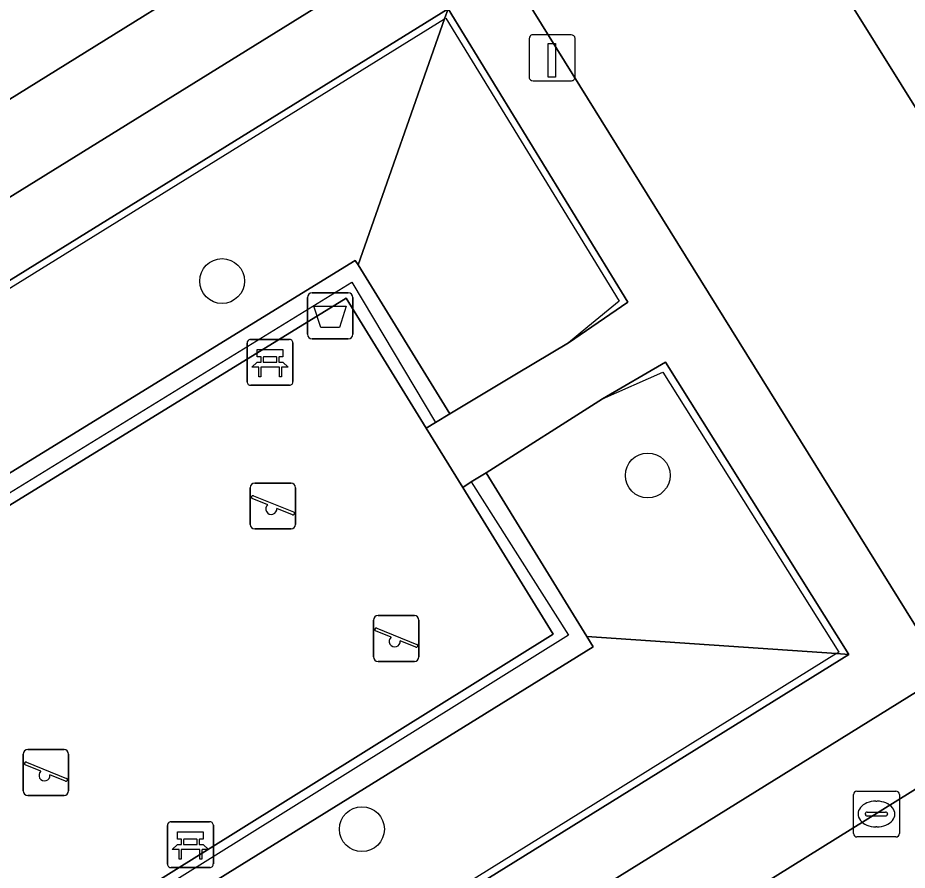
# Model space of a CAD drawing. Extents: x 159279 to 160377, y 384531 to 385888.
# Drawn here: x 159894.4 to 159913.79, y 385309.69 to 385328.27 of the extents above; entities that cross this region are included whole.
import ezdxf

# ---------------------------------------------------------------- set-up
doc = ezdxf.new("R2010")
doc.units = 0
for name, color, linetype in [('IMGEO_Afvalbak', 7, 'Continuous'), ('IMGEO_Bank', 7, 'Continuous'), ('IMGEO_Boom', 7, 'Continuous'), ('IMGEO_Groenvoorziening', 7, 'Continuous'), ('IMGEO_Haag', 7, 'Continuous'), ('IMGEO_Hek', 7, 'Continuous'), ('IMGEO_Kolk', 7, 'Continuous'), ('IMGEO_Laadpaal', 7, 'Continuous'), ('IMGEO_Parkeervlak_open', 7, 'Continuous'), ('IMGEO_Rijbaan_lokaal_open', 7, 'Continuous'), ('IMGEO_Speelvoorziening', 7, 'Continuous'), ('IMGEO_Terreindeel_zand', 7, 'Continuous'), ('IMGEO_Voetpad_open', 7, 'Continuous')]:
    doc.layers.add(name, color=color, linetype=linetype)

msp = doc.modelspace()

# ---------------------------------------------------------------- linework, layer by layer
at = {"layer": 'IMGEO_Afvalbak'}
for p, q in [((159900.811, 385322.273), (159901.601, 385322.273)), ((159901.601, 385322.273), (159900.811, 385322.273)), ((159900.711, 385321.373), (159900.711, 385322.173)), ((159900.711, 385322.173), (159900.711, 385321.373)), ((159901.701, 385322.173), (159901.701, 385321.373)), ((159901.701, 385321.373), (159901.701, 385322.173)), ((159901.601, 385321.273), (159900.811, 385321.273)), ((159900.811, 385321.273), (159901.601, 385321.273))]:
    msp.add_line(p, q, dxfattribs=at)
msp.add_lwpolyline([(159900.854, 385321.987), (159901.558, 385321.987), (159901.409, 385321.517), (159901.003, 385321.517), (159900.854, 385321.987)], dxfattribs=at)
for centre, start, end in [((159900.811, 385322.173), 90, 180), ((159900.811, 385322.173), 90, 180), ((159901.601, 385322.173), 0, 90), ((159901.601, 385322.173), 360, 90), ((159900.811, 385321.373), 180, 270), ((159900.811, 385321.373), 180, 270), ((159901.601, 385321.373), 270, 0), ((159901.601, 385321.373), 270, 0)]:
    msp.add_arc(centre, 0.1, start, end, dxfattribs=at)
at = {"layer": 'IMGEO_Bank'}
for p, q in [((159899.396, 385320.335), (159899.396, 385321.176)), ((159899.396, 385321.176), (159899.396, 385320.335)), ((159899.471, 385321.26), (159900.312, 385321.26)), ((159900.312, 385321.26), (159899.471, 385321.26)), ((159900.396, 385321.185), (159900.396, 385320.344)), ((159900.396, 385320.344), (159900.396, 385321.185)), ((159899.705, 385320.766), (159899.705, 385320.872)), ((159899.749, 385320.872), (159899.749, 385320.766)), ((159900.037, 385320.878), (159899.755, 385320.878)), ((159899.755, 385320.76), (159900.037, 385320.76)), ((159900.043, 385320.766), (159900.043, 385320.872)), ((159900.087, 385320.872), (159900.087, 385320.766)), ((159900.093, 385320.658), (159899.7, 385320.658)), ((159900.321, 385320.26), (159899.48, 385320.26)), ((159899.48, 385320.26), (159900.321, 385320.26)), ((159897.66, 385309.818), (159897.66, 385310.659)), ((159897.66, 385310.659), (159897.66, 385309.818)), ((159897.735, 385310.743), (159898.576, 385310.743)), ((159898.576, 385310.743), (159897.735, 385310.743)), ((159898.66, 385310.668), (159898.66, 385309.827)), ((159898.66, 385309.827), (159898.66, 385310.668)), ((159897.969, 385310.249), (159897.969, 385310.355)), ((159898.013, 385310.355), (159898.013, 385310.249)), ((159898.301, 385310.361), (159898.019, 385310.361)), ((159898.019, 385310.243), (159898.301, 385310.243)), ((159898.307, 385310.249), (159898.307, 385310.355)), ((159898.351, 385310.355), (159898.351, 385310.249)), ((159898.357, 385310.141), (159897.964, 385310.141)), ((159898.585, 385309.743), (159897.744, 385309.743)), ((159897.744, 385309.743), (159898.585, 385309.743))]:
    msp.add_line(p, q, dxfattribs=at)
for points in [[(159899.699, 385320.878), (159899.613, 385320.878), (159899.613, 385321.039), (159900.176, 385321.039), (159900.176, 385320.878), (159900.093, 385320.878)], [(159899.643, 385320.658), (159899.501, 385320.658), (159899.613, 385320.76), (159899.699, 385320.76)], [(159900.093, 385320.76), (159900.176, 385320.76), (159900.288, 385320.658), (159900.149, 385320.658)], [(159899.693, 385320.651), (159899.693, 385320.444), (159899.65, 385320.444), (159899.65, 385320.651)], [(159900.143, 385320.651), (159900.143, 385320.444), (159900.099, 385320.444), (159900.099, 385320.651)], [(159897.963, 385310.361), (159897.877, 385310.361), (159897.877, 385310.522), (159898.44, 385310.522), (159898.44, 385310.361), (159898.357, 385310.361)], [(159897.907, 385310.141), (159897.765, 385310.141), (159897.877, 385310.243), (159897.963, 385310.243)], [(159898.357, 385310.243), (159898.44, 385310.243), (159898.552, 385310.141), (159898.413, 385310.141)], [(159897.957, 385310.134), (159897.957, 385309.927), (159897.914, 385309.927), (159897.914, 385310.134)], [(159898.407, 385310.134), (159898.407, 385309.927), (159898.363, 385309.927), (159898.363, 385310.134)]]:
    msp.add_lwpolyline(points, dxfattribs=at)
for centre, radius, start, end in [((159899.474, 385321.182), 0.0779, 92.4484, 184.2845), ((159899.474, 385321.182), 0.0779, 92.4484, 184.2845), ((159900.318, 385321.182), 0.0779, 2.4484, 94.2845), ((159900.318, 385321.182), 0.0779, 2.4484, 94.2845), ((159899.698, 385320.871), 0.00671, 2.8957, 87.1043), ((159899.698, 385320.767), 0.00671, 272.8957, 357.1043), ((159899.755, 385320.871), 0.00671, 92.8957, 177.1043), ((159899.755, 385320.767), 0.00671, 182.8957, 267.1043), ((159900.037, 385320.871), 0.00671, 2.8957, 87.1043), ((159900.037, 385320.767), 0.00671, 272.8957, 357.1043), ((159900.094, 385320.871), 0.00671, 92.8957, 177.1043), ((159900.094, 385320.767), 0.00671, 182.8957, 267.1043), ((159899.643, 385320.651), 0.00671, 2.8957, 87.1043), ((159899.7, 385320.651), 0.00671, 92.8957, 177.1043), ((159900.092, 385320.651), 0.00671, 2.8957, 87.1043), ((159900.149, 385320.651), 0.00671, 92.8957, 177.1043), ((159899.474, 385320.338), 0.0779, 182.4484, 274.2845), ((159899.474, 385320.338), 0.0779, 182.4484, 274.2845), ((159900.318, 385320.338), 0.0779, 272.4484, 4.2845), ((159900.318, 385320.338), 0.0779, 272.4484, 4.2845), ((159897.738, 385310.665), 0.0779, 92.4484, 184.2845), ((159897.738, 385310.665), 0.0779, 92.4484, 184.2845), ((159898.582, 385310.665), 0.0779, 2.4484, 94.2845), ((159898.582, 385310.665), 0.0779, 2.4484, 94.2845), ((159897.962, 385310.354), 0.00671, 2.8957, 87.1043), ((159897.962, 385310.25), 0.00671, 272.8957, 357.1043), ((159898.019, 385310.354), 0.00671, 92.8957, 177.1043), ((159898.019, 385310.25), 0.00671, 182.8957, 267.1043), ((159898.301, 385310.354), 0.00671, 2.8957, 87.1043), ((159898.301, 385310.25), 0.00671, 272.8957, 357.1043), ((159898.358, 385310.354), 0.00671, 92.8957, 177.1043), ((159898.358, 385310.25), 0.00671, 182.8957, 267.1043), ((159897.907, 385310.134), 0.00671, 2.8957, 87.1043), ((159897.964, 385310.134), 0.00671, 92.8957, 177.1043), ((159898.356, 385310.134), 0.00671, 2.8957, 87.1043), ((159898.413, 385310.134), 0.00671, 92.8957, 177.1043), ((159897.738, 385309.821), 0.0779, 182.4484, 274.2845), ((159897.738, 385309.821), 0.0779, 182.4484, 274.2845), ((159898.582, 385309.821), 0.0779, 272.4484, 4.2845), ((159898.582, 385309.821), 0.0779, 272.4484, 4.2845)]:
    msp.add_arc(centre, radius, start, end, dxfattribs=at)
at = {"layer": 'IMGEO_Boom'}
for centre in [(159898.851, 385322.532), (159908.131, 385318.294), (159901.899, 385310.581)]:
    msp.add_circle(centre, 0.489, dxfattribs=at)
at = {"layer": 'IMGEO_Groenvoorziening'}
for points in [[(159901.755, 385322.984), (159901.814, 385322.887), (159903.702, 385328.25), (159903.778, 385328.465), (159884.259, 385316.383), (159871.252, 385308.333), (159871.474, 385308.282), (159876.131, 385307.219)], [(159903.778, 385328.465), (159903.702, 385328.25), (159901.814, 385322.887), (159903.816, 385319.634), (159905.268, 385320.508), (159906.399, 385321.188), (159907.695, 385322.07)], [(159901.814, 385322.887), (159901.755, 385322.984), (159876.131, 385307.219), (159876.639, 385307.103), (159876.966, 385307.029), (159901.558, 385322.159), (159903.303, 385319.326), (159903.503, 385319.446), (159903.816, 385319.634)], [(159908.52, 385320.766), (159907.141, 385319.962), (159904.604, 385318.354), (159906.801, 385314.782), (159912.244, 385314.409), (159912.511, 385314.39)], [(159904.604, 385318.354), (159904.282, 385318.151), (159904.099, 385318.034), (159906.071, 385314.832), (159881.637, 385299.589), (159881.572, 385299.321), (159881.435, 385298.753), (159906.941, 385314.555), (159906.801, 385314.782)], [(159912.511, 385314.39), (159912.244, 385314.409), (159906.801, 385314.782), (159906.941, 385314.555), (159881.435, 385298.753), (159880.435, 385294.629), (159880.385, 385294.425), (159893.619, 385302.663)]]:
    msp.add_lwpolyline(points, close=True, dxfattribs=at)
at = {"layer": 'IMGEO_Haag'}
for points in [[(159901.558, 385322.159), (159903.303, 385319.326), (159903.503, 385319.446), (159903.816, 385319.634), (159901.814, 385322.887), (159901.755, 385322.984), (159876.131, 385307.219), (159876.639, 385307.103), (159876.966, 385307.029)], [(159906.941, 385314.555), (159906.801, 385314.782), (159904.604, 385318.354), (159904.282, 385318.151), (159904.099, 385318.034), (159906.071, 385314.832), (159881.637, 385299.589), (159881.572, 385299.321), (159881.435, 385298.753)]]:
    msp.add_lwpolyline(points, close=True, dxfattribs=at)
at = {"layer": 'IMGEO_Hek'}
for points in [[(159903.702, 385328.25), (159903.729, 385328.266), (159907.508, 385322.095), (159906.825, 385321.536)], [(159871.474, 385308.282), (159903.702, 385328.25)], [(159876.639, 385307.103), (159901.681, 385322.51)], [(159901.681, 385322.51), (159903.503, 385319.446)], [(159906.825, 385321.536), (159906.399, 385321.188)], [(159906.399, 385321.188), (159905.268, 385320.508)], [(159905.268, 385320.508), (159903.816, 385319.634)], [(159907.141, 385319.962), (159908.457, 385320.547), (159912.295, 385314.441), (159912.244, 385314.409)], [(159904.604, 385318.354), (159907.141, 385319.962)], [(159903.816, 385319.634), (159903.503, 385319.446)], [(159903.503, 385319.446), (159903.303, 385319.326)], [(159904.282, 385318.151), (159904.604, 385318.354)], [(159904.099, 385318.034), (159904.282, 385318.151)], [(159904.282, 385318.151), (159906.4, 385314.809)], [(159906.4, 385314.809), (159881.572, 385299.321)], [(159912.244, 385314.409), (159880.435, 385294.629)]]:
    msp.add_lwpolyline(points, dxfattribs=at)
at = {"layer": 'IMGEO_Kolk'}
for p, q in [((159912.689, 385311.411), (159913.541, 385311.411)), ((159912.614, 385310.485), (159912.614, 385311.337)), ((159913.615, 385311.337), (159913.615, 385310.485)), ((159913.102, 385311.191), (159913.127, 385311.191)), ((159912.873, 385310.905), (159912.873, 385310.917)), ((159913.311, 385310.868), (159912.913, 385310.868)), ((159912.916, 385310.954), (159913.314, 385310.954)), ((159913.357, 385310.917), (159913.357, 385310.905)), ((159913.125, 385310.631), (159913.1, 385310.631)), ((159913.541, 385310.411), (159912.689, 385310.411))]:
    msp.add_line(p, q, dxfattribs=at)
for points in [[(159912.689, 385311.411), (159913.541, 385311.411)], [(159912.614, 385310.485), (159912.614, 385311.337)], [(159913.615, 385311.337), (159913.615, 385310.485)], [(159913.541, 385310.411), (159912.689, 385310.411)]]:
    msp.add_lwpolyline(points, dxfattribs=at)
for centre, radius, start, end in [((159912.691, 385311.335), 0.0765, 91.552, 178.448), ((159912.691, 385311.335), 0.0765, 91.552, 178.448), ((159913.539, 385311.335), 0.0765, 1.552, 88.448), ((159913.539, 385311.335), 0.0765, 1.552, 88.448), ((159912.913, 385310.914), 0.0403, 85.8775, 175.7526), ((159912.91, 385310.904), 0.0366, 178.938, 274.7102), ((159913.314, 385310.911), 0.043, 264.8664, 352.4533), ((159913.318, 385310.916), 0.0386, 1.7309, 96.639), ((159912.691, 385310.487), 0.0765, 181.552, 268.448), ((159912.691, 385310.487), 0.0765, 181.552, 268.448), ((159913.539, 385310.487), 0.0765, 271.552, 358.448), ((159913.539, 385310.487), 0.0765, 271.552, 358.448)]:
    msp.add_arc(centre, radius, start, end, dxfattribs=at)
for centre, major_axis, ratio, start_param, end_param in [((159913.101, 385310.911), (-0.387, 0.002), 0.722429, 4.712389, 7.853982), ((159913.126, 385310.911), (-0.39, 0.002), 0.717154, 1.570796, 4.712389)]:
    msp.add_ellipse(centre, major_axis=major_axis, ratio=ratio, start_param=start_param, end_param=end_param, dxfattribs=at)
at = {"layer": 'IMGEO_Laadpaal'}
for p, q in [((159906.461, 385327.9), (159905.62, 385327.9)), ((159906.461, 385327.9), (159905.62, 385327.9)), ((159905.545, 385327.816), (159905.545, 385326.975)), ((159905.545, 385327.816), (159905.545, 385326.975)), ((159906.545, 385326.984), (159906.545, 385327.825)), ((159906.545, 385326.984), (159906.545, 385327.825)), ((159905.629, 385326.9), (159906.47, 385326.9)), ((159905.629, 385326.9), (159906.47, 385326.9))]:
    msp.add_line(p, q, dxfattribs=at)
msp.add_lwpolyline([(159905.96, 385327.713), (159906.12, 385327.713), (159906.12, 385326.98), (159905.96, 385326.98), (159905.96, 385327.713)], dxfattribs=at)
for centre, start, end in [((159905.623, 385327.822), 92.4484, 184.2845), ((159905.623, 385327.822), 92.4484, 184.2845), ((159906.467, 385327.822), 2.4484, 94.2845), ((159906.467, 385327.822), 2.4484, 94.2845), ((159905.623, 385326.978), 182.4484, 274.2845), ((159905.623, 385326.978), 182.4484, 274.2845), ((159906.467, 385326.978), 272.4484, 4.2845), ((159906.467, 385326.978), 272.4484, 4.2845)]:
    msp.add_arc(centre, 0.0779, start, end, dxfattribs=at)
at = {"layer": 'IMGEO_Parkeervlak_open'}
for points in [[(159906.559, 385334.165), (159887.988, 385322.635), (159885.584, 385321.142), (159879.136, 385317.138), (159876.74, 385315.651), (159858.025, 385304.031)], [(159885.667, 385319.063), (159904.288, 385330.603), (159904.856, 385330.955), (159905.081, 385331.208), (159905.314, 385331.556), (159905.709, 385332.86)], [(159870.444, 385284.362), (159888.786, 385295.778), (159891.155, 385297.253), (159898.795, 385302.009), (159901.037, 385303.404), (159918.813, 385314.468)], [(159914.618, 385313.967), (159896.369, 385302.636)]]:
    msp.add_lwpolyline(points, dxfattribs=at)
msp.add_lwpolyline([(159909.69, 385333.183), (159908.145, 385332.214), (159904.647, 385330.021), (159914.266, 385314.532), (159915.491, 385315.308), (159917.756, 385316.744), (159919.319, 385317.735)], close=True, dxfattribs=at)
at = {"layer": 'IMGEO_Rijbaan_lokaal_open'}
for points in [[(159886.558, 385324.955), (159887.988, 385322.635), (159906.559, 385334.165), (159906.836, 385334.322), (159905.112, 385336.941)], [(159920.807, 385311.58), (159920.949, 385311.664), (159919.074, 385314.622), (159918.813, 385314.468), (159901.037, 385303.404), (159902.469, 385301.101), (159902.613, 385301.191)]]:
    msp.add_lwpolyline(points, dxfattribs=at)
at = {"layer": 'IMGEO_Speelvoorziening'}
for p, q in [((159899.463, 385317.226), (159899.463, 385318.026)), ((159899.463, 385318.026), (159899.463, 385317.226)), ((159899.563, 385318.126), (159900.353, 385318.126)), ((159900.353, 385318.126), (159899.563, 385318.126)), ((159900.453, 385318.026), (159900.453, 385317.226)), ((159900.453, 385317.226), (159900.453, 385318.026)), ((159899.532, 385317.851), (159900.408, 385317.498)), ((159899.846, 385317.654), (159899.507, 385317.791)), ((159900.384, 385317.438), (159900.044, 385317.575)), ((159900.353, 385317.126), (159899.563, 385317.126)), ((159899.563, 385317.126), (159900.353, 385317.126)), ((159902.152, 385314.338), (159902.152, 385315.138)), ((159902.152, 385315.138), (159902.152, 385314.338)), ((159902.252, 385315.238), (159903.042, 385315.238)), ((159903.042, 385315.238), (159902.252, 385315.238)), ((159903.142, 385315.138), (159903.142, 385314.338)), ((159903.142, 385314.338), (159903.142, 385315.138)), ((159902.535, 385314.766), (159902.196, 385314.903)), ((159902.221, 385314.963), (159903.097, 385314.61)), ((159903.073, 385314.55), (159902.733, 385314.687)), ((159903.042, 385314.238), (159902.252, 385314.238)), ((159902.252, 385314.238), (159903.042, 385314.238)), ((159894.516, 385311.416), (159894.516, 385312.216)), ((159894.516, 385312.216), (159894.516, 385311.416)), ((159894.616, 385312.316), (159895.406, 385312.316)), ((159895.406, 385312.316), (159894.616, 385312.316)), ((159895.506, 385312.216), (159895.506, 385311.416)), ((159895.506, 385311.416), (159895.506, 385312.216)), ((159894.899, 385311.844), (159894.56, 385311.981)), ((159894.585, 385312.041), (159895.461, 385311.688)), ((159895.437, 385311.628), (159895.097, 385311.765)), ((159895.406, 385311.316), (159894.616, 385311.316)), ((159894.616, 385311.316), (159895.406, 385311.316))]:
    msp.add_line(p, q, dxfattribs=at)
for centre, radius, start, end in [((159899.563, 385318.026), 0.1, 90, 180), ((159899.563, 385318.026), 0.1, 90, 180), ((159900.353, 385318.026), 0.1, 0, 90), ((159900.353, 385318.026), 0.1, 360, 90), ((159899.52, 385317.821), 0.0327, 68.078, 248.078), ((159899.925, 385317.564), 0.12, 130.9928, 5.1632), ((159900.396, 385317.468), 0.0327, 248.078, 68.078), ((159899.563, 385317.226), 0.1, 180, 270), ((159899.563, 385317.226), 0.1, 180, 270), ((159900.353, 385317.226), 0.1, 270, 0), ((159900.353, 385317.226), 0.1, 270, 0), ((159902.252, 385315.138), 0.1, 90, 180), ((159902.252, 385315.138), 0.1, 90, 180), ((159903.042, 385315.138), 0.1, 0, 90), ((159903.042, 385315.138), 0.1, 360, 90), ((159902.209, 385314.933), 0.0327, 68.078, 248.078), ((159902.614, 385314.676), 0.12, 130.9928, 5.1632), ((159903.085, 385314.58), 0.0327, 248.078, 68.078), ((159902.252, 385314.338), 0.1, 180, 270), ((159902.252, 385314.338), 0.1, 180, 270), ((159903.042, 385314.338), 0.1, 270, 0), ((159903.042, 385314.338), 0.1, 270, 0), ((159894.616, 385312.216), 0.1, 90, 180), ((159894.616, 385312.216), 0.1, 90, 180), ((159895.406, 385312.216), 0.1, 0, 90), ((159895.406, 385312.216), 0.1, 360, 90), ((159894.573, 385312.011), 0.0327, 68.078, 248.078), ((159894.978, 385311.754), 0.12, 130.9928, 5.1632), ((159895.449, 385311.658), 0.0327, 248.078, 68.078), ((159894.616, 385311.416), 0.1, 180, 270), ((159894.616, 385311.416), 0.1, 180, 270), ((159895.406, 385311.416), 0.1, 270, 0), ((159895.406, 385311.416), 0.1, 270, 0)]:
    msp.add_arc(centre, radius, start, end, dxfattribs=at)
at = {"layer": 'IMGEO_Terreindeel_zand'}
msp.add_lwpolyline([(159904.099, 385318.034), (159903.303, 385319.326), (159901.558, 385322.159), (159876.966, 385307.029), (159876.055, 385306.468), (159876.484, 385305.773), (159880.256, 385299.658), (159880.472, 385299.309), (159880.671, 385298.986), (159881.118, 385299.265), (159881.637, 385299.589), (159906.071, 385314.832)], close=True, dxfattribs=at)
at = {"layer": 'IMGEO_Voetpad_open'}
for points in [[(159909.69, 385333.183), (159919.319, 385317.735)], [(159904.647, 385330.021), (159904.288, 385330.603), (159885.667, 385319.063)], [(159915.953, 385314.579), (159915.491, 385315.308), (159914.266, 385314.532), (159904.647, 385330.021)], [(159896.369, 385302.636), (159914.618, 385313.967)]]:
    msp.add_lwpolyline(points, dxfattribs=at)
msp.add_lwpolyline([(159903.778, 385328.465), (159907.695, 385322.07), (159906.399, 385321.188), (159905.268, 385320.508), (159903.816, 385319.634), (159903.503, 385319.446), (159903.303, 385319.326), (159904.099, 385318.034), (159904.282, 385318.151), (159904.604, 385318.354), (159907.141, 385319.962), (159908.52, 385320.766), (159912.511, 385314.39), (159893.619, 385302.663), (159880.385, 385294.425), (159878.769, 385293.419), (159873.097, 385289.888), (159870.596, 385293.918), (159866.895, 385299.882), (159864.315, 385304.04), (159869.578, 385307.297), (159871.252, 385308.333), (159884.259, 385316.383)], close=True, dxfattribs=at)

doc.saveas('drawing.dxf')
